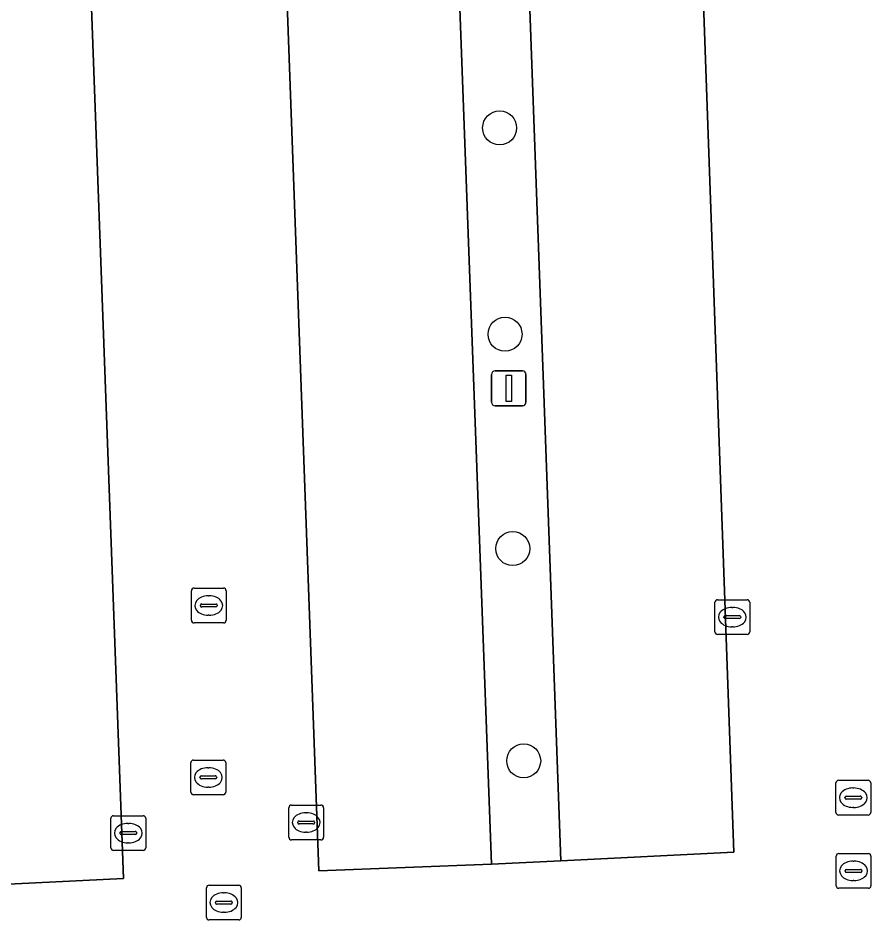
# Model space of a CAD drawing. Extents: x 160554 to 161248, y 385329 to 386506.
# Drawn here: x 161017.41 to 161041.95, y 386332.58 to 386358.51 of the extents above; entities that cross this region are included whole.
import ezdxf

# ---------------------------------------------------------------- set-up
doc = ezdxf.new("R2010")
doc.units = 0
for name, color, linetype in [('IMGEO_Boom', 7, 'Continuous'), ('IMGEO_Kolk', 7, 'Continuous'), ('IMGEO_Lichtmast', 7, 'Continuous'), ('IMGEO_Parkeervlak_open', 7, 'Continuous'), ('IMGEO_Rijbaan_lokaal_open', 7, 'Continuous'), ('IMGEO_Rioolput', 7, 'Continuous'), ('IMGEO_Terreindeel_halfverhard', 7, 'Continuous')]:
    doc.layers.add(name, color=color, linetype=linetype)

msp = doc.modelspace()

# ---------------------------------------------------------------- linework, layer by layer
at = {"layer": 'IMGEO_Boom'}
for centre in [(161031.267, 386355.351), (161031.421, 386349.418), (161031.643, 386343.254), (161031.958, 386337.151)]:
    msp.add_circle(centre, 0.489, dxfattribs=at)
at = {"layer": 'IMGEO_Kolk'}
for p, q in [((161037.461, 386340.858), (161037.461, 386341.71)), ((161037.536, 386341.784), (161038.388, 386341.784)), ((161038.462, 386341.71), (161038.462, 386340.858)), ((161037.949, 386341.564), (161037.974, 386341.564)), ((161037.72, 386341.278), (161037.72, 386341.29)), ((161038.158, 386341.241), (161037.76, 386341.241)), ((161037.763, 386341.327), (161038.161, 386341.327)), ((161038.204, 386341.29), (161038.204, 386341.278)), ((161037.972, 386341.004), (161037.947, 386341.004)), ((161038.388, 386340.784), (161037.536, 386340.784)), ((161025.2, 386334.953), (161025.2, 386335.805)), ((161025.275, 386335.879), (161026.127, 386335.879)), ((161026.201, 386335.805), (161026.201, 386334.953)), ((161020.083, 386334.649), (161020.083, 386335.501)), ((161020.158, 386335.575), (161021.01, 386335.575)), ((161021.084, 386335.501), (161021.084, 386334.649)), ((161025.688, 386335.659), (161025.713, 386335.659)), ((161020.571, 386335.355), (161020.596, 386335.355)), ((161025.459, 386335.373), (161025.459, 386335.385)), ((161025.897, 386335.336), (161025.499, 386335.336)), ((161025.502, 386335.422), (161025.9, 386335.422)), ((161025.943, 386335.385), (161025.943, 386335.373)), ((161020.342, 386335.069), (161020.342, 386335.081)), ((161020.78, 386335.032), (161020.382, 386335.032)), ((161020.385, 386335.118), (161020.783, 386335.118)), ((161020.826, 386335.081), (161020.826, 386335.069)), ((161025.711, 386335.099), (161025.686, 386335.099)), ((161020.594, 386334.795), (161020.569, 386334.795)), ((161026.127, 386334.879), (161025.275, 386334.879)), ((161021.01, 386334.575), (161020.158, 386334.575))]:
    msp.add_line(p, q, dxfattribs=at)
for points in [[(161037.461, 386340.858), (161037.461, 386341.71)], [(161037.536, 386341.784), (161038.388, 386341.784)], [(161038.462, 386341.71), (161038.462, 386340.858)], [(161038.388, 386340.784), (161037.536, 386340.784)], [(161025.2, 386334.953), (161025.2, 386335.805)], [(161025.275, 386335.879), (161026.127, 386335.879)], [(161026.201, 386335.805), (161026.201, 386334.953)], [(161020.083, 386334.649), (161020.083, 386335.501)], [(161020.158, 386335.575), (161021.01, 386335.575)], [(161021.084, 386335.501), (161021.084, 386334.649)], [(161026.127, 386334.879), (161025.275, 386334.879)], [(161021.01, 386334.575), (161020.158, 386334.575)]]:
    msp.add_lwpolyline(points, dxfattribs=at)
for centre, radius, start, end in [((161037.538, 386341.708), 0.0765, 91.552, 178.448), ((161037.538, 386341.708), 0.0765, 91.552, 178.448), ((161038.386, 386341.708), 0.0765, 1.552, 88.448), ((161038.386, 386341.708), 0.0765, 1.552, 88.448), ((161037.76, 386341.287), 0.0403, 85.8775, 175.7526), ((161037.757, 386341.277), 0.0366, 178.938, 274.7102), ((161038.161, 386341.284), 0.043, 264.8664, 352.4533), ((161038.165, 386341.289), 0.0386, 1.7309, 96.639), ((161037.538, 386340.86), 0.0765, 181.552, 268.448), ((161037.538, 386340.86), 0.0765, 181.552, 268.448), ((161038.386, 386340.86), 0.0765, 271.552, 358.448), ((161038.386, 386340.86), 0.0765, 271.552, 358.448), ((161025.277, 386335.803), 0.0765, 91.552, 178.448), ((161025.277, 386335.803), 0.0765, 91.552, 178.448), ((161026.125, 386335.803), 0.0765, 1.552, 88.448), ((161026.125, 386335.803), 0.0765, 1.552, 88.448), ((161020.16, 386335.499), 0.0765, 91.552, 178.448), ((161020.16, 386335.499), 0.0765, 91.552, 178.448), ((161021.008, 386335.499), 0.0765, 1.552, 88.448), ((161021.008, 386335.499), 0.0765, 1.552, 88.448), ((161025.499, 386335.382), 0.0403, 85.8775, 175.7526), ((161025.496, 386335.372), 0.0366, 178.938, 274.7102), ((161025.9, 386335.379), 0.043, 264.8664, 352.4533), ((161025.904, 386335.384), 0.0386, 1.7309, 96.639), ((161020.382, 386335.078), 0.0403, 85.8775, 175.7526), ((161020.379, 386335.068), 0.0366, 178.938, 274.7102), ((161020.783, 386335.075), 0.043, 264.8664, 352.4533), ((161020.787, 386335.08), 0.0386, 1.7309, 96.639), ((161025.277, 386334.955), 0.0765, 181.552, 268.448), ((161025.277, 386334.955), 0.0765, 181.552, 268.448), ((161026.125, 386334.955), 0.0765, 271.552, 358.448), ((161026.125, 386334.955), 0.0765, 271.552, 358.448), ((161020.16, 386334.651), 0.0765, 181.552, 268.448), ((161020.16, 386334.651), 0.0765, 181.552, 268.448), ((161021.008, 386334.651), 0.0765, 271.552, 358.448), ((161021.008, 386334.651), 0.0765, 271.552, 358.448)]:
    msp.add_arc(centre, radius, start, end, dxfattribs=at)
for centre, major_axis, ratio, start_param, end_param in [((161037.948, 386341.284), (-0.387, 0.002), 0.722429, 4.712389, 7.853982), ((161037.973, 386341.284), (-0.39, 0.002), 0.717154, 1.570796, 4.712389), ((161025.687, 386335.379), (-0.387, 0.002), 0.722429, 4.712389, 7.853982), ((161025.712, 386335.379), (-0.39, 0.002), 0.717154, 1.570796, 4.712389), ((161020.57, 386335.075), (-0.387, 0.002), 0.722429, 4.712389, 7.853982), ((161020.595, 386335.075), (-0.39, 0.002), 0.717154, 1.570796, 4.712389)]:
    msp.add_ellipse(centre, major_axis=major_axis, ratio=ratio, start_param=start_param, end_param=end_param, dxfattribs=at)
at = {"layer": 'IMGEO_Lichtmast'}
for p, q in [((161031.034, 386347.464), (161031.034, 386348.264)), ((161031.034, 386348.264), (161031.034, 386347.464)), ((161031.134, 386348.364), (161031.924, 386348.364)), ((161031.924, 386348.364), (161031.134, 386348.364)), ((161032.024, 386348.264), (161032.024, 386347.464)), ((161032.024, 386347.464), (161032.024, 386348.264)), ((161031.924, 386347.364), (161031.134, 386347.364)), ((161031.134, 386347.364), (161031.924, 386347.364))]:
    msp.add_line(p, q, dxfattribs=at)
msp.add_lwpolyline([(161031.454, 386348.239), (161031.604, 386348.239), (161031.604, 386347.489), (161031.454, 386347.489), (161031.454, 386348.239)], dxfattribs=at)
for centre, start, end in [((161031.134, 386348.264), 90, 180), ((161031.134, 386348.264), 90, 180), ((161031.924, 386348.264), 0, 90), ((161031.924, 386348.264), 360, 90), ((161031.134, 386347.464), 180, 270), ((161031.134, 386347.464), 180, 270), ((161031.924, 386347.464), 270, 0), ((161031.924, 386347.464), 270, 0)]:
    msp.add_arc(centre, 0.1, start, end, dxfattribs=at)
at = {"layer": 'IMGEO_Parkeervlak_open'}
for points in [[(161033.028, 386334.274), (161038.007, 386334.529), (161036.324, 386381.453), (161035.221, 386411.052), (161030.237, 386410.898)], [(161028.267, 386410.845), (161023.313, 386410.644), (161024.949, 386364.45), (161026.065, 386333.985), (161031.035, 386334.179), (161028.788, 386394.825)], [(161015.374, 386333.518), (161020.441, 386333.765), (161017.623, 386410.458), (161012.672, 386410.307), (161014.73, 386353.66)]]:
    msp.add_lwpolyline(points, close=True, dxfattribs=at)
at = {"layer": 'IMGEO_Rijbaan_lokaal_open'}
for points in [[(161024.949, 386364.45), (161023.313, 386410.644), (161028.267, 386410.845), (161030.237, 386410.898), (161035.221, 386411.052), (161036.324, 386381.453), (161038.007, 386334.529), (161033.028, 386334.274), (161031.035, 386334.179), (161026.065, 386333.985)], [(161005.523, 386410.051), (161010.464, 386410.235), (161012.672, 386410.307), (161017.623, 386410.458), (161020.441, 386333.765), (161015.374, 386333.518), (161013.331, 386333.507), (161008.345, 386333.276)]]:
    msp.add_lwpolyline(points, close=True, dxfattribs=at)
at = {"layer": 'IMGEO_Rioolput'}
for p, q in [((161022.399, 386341.193), (161022.399, 386342.045)), ((161022.474, 386342.119), (161023.326, 386342.119)), ((161023.4, 386342.045), (161023.4, 386341.193)), ((161022.887, 386341.899), (161022.912, 386341.899)), ((161022.658, 386341.613), (161022.658, 386341.625)), ((161023.096, 386341.576), (161022.698, 386341.576)), ((161022.701, 386341.662), (161023.099, 386341.662)), ((161023.142, 386341.625), (161023.142, 386341.613)), ((161022.91, 386341.339), (161022.885, 386341.339)), ((161023.326, 386341.119), (161022.474, 386341.119)), ((161022.386, 386336.249), (161022.386, 386337.101)), ((161022.461, 386337.175), (161023.313, 386337.175)), ((161023.387, 386337.101), (161023.387, 386336.249)), ((161022.874, 386336.955), (161022.899, 386336.955)), ((161022.645, 386336.669), (161022.645, 386336.681)), ((161023.083, 386336.632), (161022.685, 386336.632)), ((161022.688, 386336.718), (161023.086, 386336.718)), ((161023.129, 386336.681), (161023.129, 386336.669)), ((161040.941, 386335.666), (161040.941, 386336.518)), ((161041.016, 386336.592), (161041.868, 386336.592)), ((161041.942, 386336.518), (161041.942, 386335.666)), ((161022.897, 386336.395), (161022.872, 386336.395)), ((161041.429, 386336.372), (161041.454, 386336.372)), ((161023.313, 386336.175), (161022.461, 386336.175)), ((161041.2, 386336.086), (161041.2, 386336.098)), ((161041.638, 386336.049), (161041.24, 386336.049)), ((161041.243, 386336.135), (161041.641, 386336.135)), ((161041.684, 386336.098), (161041.684, 386336.086)), ((161041.452, 386335.812), (161041.427, 386335.812)), ((161041.868, 386335.592), (161041.016, 386335.592)), ((161041.023, 386334.488), (161041.875, 386334.488)), ((161040.948, 386333.562), (161040.948, 386334.414)), ((161041.436, 386334.268), (161041.461, 386334.268)), ((161041.949, 386334.414), (161041.949, 386333.562)), ((161041.207, 386333.982), (161041.207, 386333.994)), ((161041.645, 386333.945), (161041.247, 386333.945)), ((161041.25, 386334.031), (161041.648, 386334.031)), ((161041.691, 386333.994), (161041.691, 386333.982)), ((161041.459, 386333.708), (161041.434, 386333.708)), ((161022.833, 386332.651), (161022.833, 386333.503)), ((161022.908, 386333.577), (161023.76, 386333.577)), ((161023.834, 386333.503), (161023.834, 386332.651)), ((161041.875, 386333.488), (161041.023, 386333.488)), ((161023.321, 386333.357), (161023.346, 386333.357)), ((161023.092, 386333.071), (161023.092, 386333.083)), ((161023.53, 386333.034), (161023.132, 386333.034)), ((161023.135, 386333.12), (161023.533, 386333.12)), ((161023.576, 386333.083), (161023.576, 386333.071)), ((161023.344, 386332.797), (161023.319, 386332.797)), ((161023.76, 386332.577), (161022.908, 386332.577))]:
    msp.add_line(p, q, dxfattribs=at)
for points in [[(161022.399, 386341.193), (161022.399, 386342.045)], [(161022.474, 386342.119), (161023.326, 386342.119)], [(161023.4, 386342.045), (161023.4, 386341.193)], [(161023.326, 386341.119), (161022.474, 386341.119)], [(161022.386, 386336.249), (161022.386, 386337.101)], [(161022.461, 386337.175), (161023.313, 386337.175)], [(161023.387, 386337.101), (161023.387, 386336.249)], [(161040.941, 386335.666), (161040.941, 386336.518)], [(161041.016, 386336.592), (161041.868, 386336.592)], [(161041.942, 386336.518), (161041.942, 386335.666)], [(161023.313, 386336.175), (161022.461, 386336.175)], [(161041.868, 386335.592), (161041.016, 386335.592)], [(161041.023, 386334.488), (161041.875, 386334.488)], [(161040.948, 386333.562), (161040.948, 386334.414)], [(161041.949, 386334.414), (161041.949, 386333.562)], [(161022.833, 386332.651), (161022.833, 386333.503)], [(161022.908, 386333.577), (161023.76, 386333.577)], [(161023.834, 386333.503), (161023.834, 386332.651)], [(161041.875, 386333.488), (161041.023, 386333.488)], [(161023.76, 386332.577), (161022.908, 386332.577)]]:
    msp.add_lwpolyline(points, dxfattribs=at)
for centre, radius, start, end in [((161022.476, 386342.043), 0.0765, 91.552, 178.448), ((161022.476, 386342.043), 0.0765, 91.552, 178.448), ((161023.324, 386342.043), 0.0765, 1.552, 88.448), ((161023.324, 386342.043), 0.0765, 1.552, 88.448), ((161022.698, 386341.622), 0.0403, 85.8775, 175.7526), ((161022.695, 386341.612), 0.0366, 178.938, 274.7102), ((161023.099, 386341.619), 0.043, 264.8664, 352.4533), ((161023.103, 386341.624), 0.0386, 1.7309, 96.639), ((161022.476, 386341.195), 0.0765, 181.552, 268.448), ((161022.476, 386341.195), 0.0765, 181.552, 268.448), ((161023.324, 386341.195), 0.0765, 271.552, 358.448), ((161023.324, 386341.195), 0.0765, 271.552, 358.448), ((161022.463, 386337.099), 0.0765, 91.552, 178.448), ((161022.463, 386337.099), 0.0765, 91.552, 178.448), ((161023.311, 386337.099), 0.0765, 1.552, 88.448), ((161023.311, 386337.099), 0.0765, 1.552, 88.448), ((161022.685, 386336.678), 0.0403, 85.8775, 175.7526), ((161022.682, 386336.668), 0.0366, 178.938, 274.7102), ((161023.086, 386336.675), 0.043, 264.8664, 352.4533), ((161023.09, 386336.68), 0.0386, 1.7309, 96.639), ((161041.018, 386336.516), 0.0765, 91.552, 178.448), ((161041.018, 386336.516), 0.0765, 91.552, 178.448), ((161041.866, 386336.516), 0.0765, 1.552, 88.448), ((161041.866, 386336.516), 0.0765, 1.552, 88.448), ((161022.463, 386336.251), 0.0765, 181.552, 268.448), ((161022.463, 386336.251), 0.0765, 181.552, 268.448), ((161023.311, 386336.251), 0.0765, 271.552, 358.448), ((161023.311, 386336.251), 0.0765, 271.552, 358.448), ((161041.24, 386336.095), 0.0403, 85.8775, 175.7526), ((161041.237, 386336.085), 0.0366, 178.938, 274.7102), ((161041.641, 386336.092), 0.043, 264.8664, 352.4533), ((161041.645, 386336.097), 0.0386, 1.7309, 96.639), ((161041.018, 386335.668), 0.0765, 181.552, 268.448), ((161041.018, 386335.668), 0.0765, 181.552, 268.448), ((161041.866, 386335.668), 0.0765, 271.552, 358.448), ((161041.866, 386335.668), 0.0765, 271.552, 358.448), ((161041.025, 386334.412), 0.0765, 91.552, 178.448), ((161041.025, 386334.412), 0.0765, 91.552, 178.448), ((161041.873, 386334.412), 0.0765, 1.552, 88.448), ((161041.873, 386334.412), 0.0765, 1.552, 88.448), ((161041.247, 386333.991), 0.0403, 85.8775, 175.7526), ((161041.244, 386333.981), 0.0366, 178.938, 274.7102), ((161041.648, 386333.988), 0.043, 264.8664, 352.4533), ((161041.652, 386333.993), 0.0386, 1.7309, 96.639), ((161022.91, 386333.501), 0.0765, 91.552, 178.448), ((161022.91, 386333.501), 0.0765, 91.552, 178.448), ((161023.758, 386333.501), 0.0765, 1.552, 88.448), ((161023.758, 386333.501), 0.0765, 1.552, 88.448), ((161041.025, 386333.564), 0.0765, 181.552, 268.448), ((161041.025, 386333.564), 0.0765, 181.552, 268.448), ((161041.873, 386333.564), 0.0765, 271.552, 358.448), ((161041.873, 386333.564), 0.0765, 271.552, 358.448), ((161023.132, 386333.08), 0.0403, 85.8775, 175.7526), ((161023.129, 386333.07), 0.0366, 178.938, 274.7102), ((161023.533, 386333.077), 0.043, 264.8664, 352.4533), ((161023.537, 386333.082), 0.0386, 1.7309, 96.639), ((161022.91, 386332.653), 0.0765, 181.552, 268.448), ((161022.91, 386332.653), 0.0765, 181.552, 268.448), ((161023.758, 386332.653), 0.0765, 271.552, 358.448), ((161023.758, 386332.653), 0.0765, 271.552, 358.448)]:
    msp.add_arc(centre, radius, start, end, dxfattribs=at)
for centre, major_axis, ratio, start_param, end_param in [((161022.886, 386341.619), (-0.387, 0.002), 0.722429, 4.712389, 7.853982), ((161022.911, 386341.619), (-0.39, 0.002), 0.717154, 1.570796, 4.712389), ((161022.873, 386336.675), (-0.387, 0.002), 0.722429, 4.712389, 7.853982), ((161022.898, 386336.675), (-0.39, 0.002), 0.717154, 1.570796, 4.712389), ((161041.428, 386336.092), (-0.387, 0.002), 0.722429, 4.712389, 7.853982), ((161041.453, 386336.092), (-0.39, 0.002), 0.717154, 1.570796, 4.712389), ((161041.435, 386333.988), (-0.387, 0.002), 0.722429, 4.712389, 7.853982), ((161041.46, 386333.988), (-0.39, 0.002), 0.717154, 1.570796, 4.712389), ((161023.32, 386333.077), (-0.387, 0.002), 0.722429, 4.712389, 7.853982), ((161023.345, 386333.077), (-0.39, 0.002), 0.717154, 1.570796, 4.712389)]:
    msp.add_ellipse(centre, major_axis=major_axis, ratio=ratio, start_param=start_param, end_param=end_param, dxfattribs=at)
at = {"layer": 'IMGEO_Terreindeel_halfverhard'}
msp.add_lwpolyline([(161030.237, 386410.898), (161028.267, 386410.845), (161028.788, 386394.825), (161031.035, 386334.179), (161033.028, 386334.274)], close=True, dxfattribs=at)

doc.saveas('drawing.dxf')
